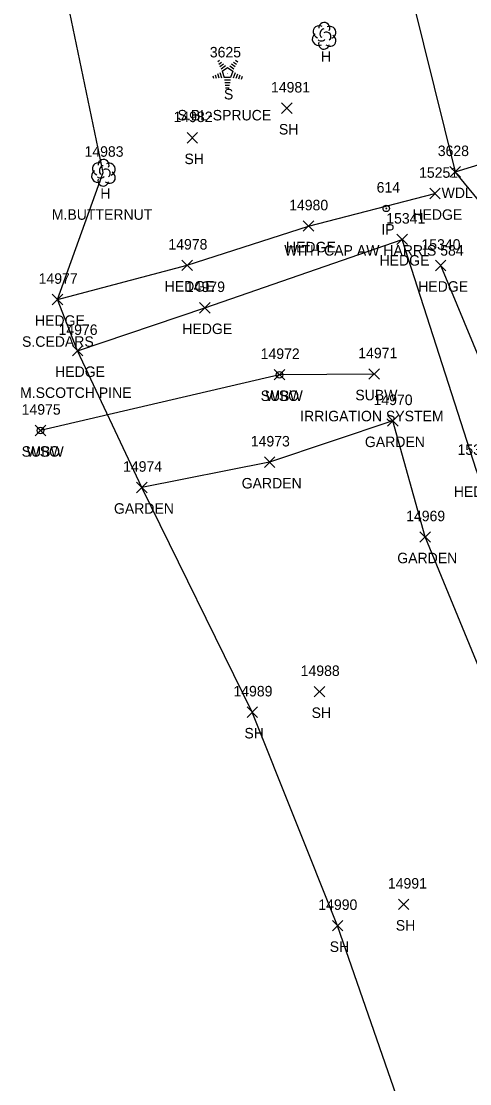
# Model space of a CAD drawing. Extents: x 1439173 to 1457902, y 641926 to 659889.
# Drawn here: x 1446075.3 to 1446160.8, y 653540 to 653742.4 of the extents above; entities that cross this region are included whole.
import ezdxf

# ---------------------------------------------------------------- set-up
doc = ezdxf.new("R2010")
doc.units = 0
for name, color, linetype in [('L_A', 7, 'Continuous'), ('L_C', 7, 'Continuous'), ('L_I', 7, 'Continuous'), ('L_TIC', 7, 'Continuous'), ('LAHR', 7, 'Continuous'), ('LAPB', 7, 'Continuous'), ('LAWA', 7, 'Continuous'), ('LELB', 7, 'Continuous'), ('LSOGP', 7, 'Continuous'), ('LTC', 7, 'Continuous'), ('LTD', 7, 'Continuous'), ('M_A', 7, 'Continuous'), ('M_C', 7, 'Continuous'), ('M_I', 7, 'Continuous'), ('MPIR', 7, 'Continuous'), ('U_A', 7, 'Continuous'), ('U_C', 7, 'Continuous'), ('U_I', 7, 'Continuous'), ('U_TIC', 7, 'Continuous'), ('UW', 7, 'Continuous'), ('UWV', 7, 'Continuous')]:
    doc.layers.add(name, color=color, linetype=linetype)

msp = doc.modelspace()

# ---------------------------------------------------------------- linework, layer by layer
at = {"layer": 'L_TIC'}
for points in [[(1446124.91, 653724.8), (1446126.91, 653726.8)], [(1446126.91, 653724.8), (1446124.91, 653726.8)], [(1446106.9, 653719.16), (1446108.9, 653721.16)], [(1446108.9, 653719.16), (1446106.9, 653721.16)], [(1446156.99, 653712.69), (1446158.99, 653714.69)], [(1446158.99, 653712.69), (1446156.99, 653714.69)], [(1446153.14, 653708.55), (1446155.14, 653710.55)], [(1446155.14, 653708.55), (1446153.14, 653710.55)], [(1446129.03, 653702.36), (1446131.03, 653704.36)], [(1446131.03, 653702.36), (1446129.03, 653704.36)], [(1446146.88, 653699.83), (1446148.88, 653701.83)], [(1446148.88, 653699.83), (1446146.88, 653701.83)], [(1446146.88, 653699.83), (1446148.88, 653701.83)], [(1446148.88, 653699.83), (1446146.88, 653701.83)], [(1446105.92, 653694.89), (1446107.92, 653696.89)], [(1446107.92, 653694.89), (1446105.92, 653696.89)], [(1446154.24, 653694.86), (1446156.24, 653696.86)], [(1446156.24, 653694.86), (1446154.24, 653696.86)], [(1446081.19, 653688.37), (1446083.19, 653690.37)], [(1446083.19, 653688.37), (1446081.19, 653690.37)], [(1446109.28, 653686.8), (1446111.28, 653688.8)], [(1446111.28, 653686.8), (1446109.28, 653688.8)], [(1446085.03, 653678.63), (1446087.03, 653680.63)], [(1446087.03, 653678.63), (1446085.03, 653680.63)], [(1446145.12, 653665.27), (1446147.12, 653667.27)], [(1446147.12, 653665.27), (1446145.12, 653667.27)], [(1446121.63, 653657.39), (1446123.63, 653659.39)], [(1446123.63, 653657.39), (1446121.63, 653659.39)], [(1446097.28, 653652.58), (1446099.28, 653654.58)], [(1446099.28, 653652.58), (1446097.28, 653654.58)], [(1446151.29, 653643.15), (1446153.29, 653645.15)], [(1446153.29, 653643.15), (1446151.29, 653645.15)], [(1446131.14, 653613.68), (1446133.14, 653615.68)], [(1446133.14, 653613.68), (1446131.14, 653615.68)], [(1446118.33, 653609.79), (1446120.33, 653611.79)], [(1446120.33, 653609.79), (1446118.33, 653611.79)], [(1446147.19, 653573.19), (1446149.19, 653575.19)], [(1446149.19, 653573.19), (1446147.19, 653575.19)], [(1446134.59, 653569.13), (1446136.59, 653571.13)], [(1446136.59, 653569.13), (1446134.59, 653571.13)]]:
    msp.add_lwpolyline(points, dxfattribs=at)
at = {"layer": 'LAHR'}
for points in [[(1446082.19, 653689.37), (1446106.92, 653695.89), (1446130.03, 653703.36), (1446154.14, 653709.55)], [(1446086.03, 653679.63), (1446110.28, 653687.8), (1446147.88, 653700.83)], [(1446374.8, 653087.22), (1446358.15, 653133.32), (1446340.29, 653180.64), (1446325.59, 653220.29), (1446310.02, 653265.93), (1446293.25, 653314.34), (1446272.73, 653363.63), (1446259.74, 653397.26), (1446243.92, 653438.57), (1446224.87, 653490.1), (1446208.08, 653538.07), (1446191.13, 653578.35), (1446174.4, 653624.69), (1446162.04, 653656.79), (1446147.88, 653700.83)], [(1446379.19, 653096.29), (1446364.29, 653137.28), (1446348.35, 653183.77), (1446333.8, 653222.88), (1446316.53, 653270.29), (1446299.79, 653316.81), (1446281.51, 653363.23), (1446266.34, 653401.75), (1446250.67, 653442.85), (1446231.86, 653494.12), (1446214.99, 653542.12), (1446198.12, 653582.18), (1446182.4, 653627.85), (1446169.11, 653662.52), (1446155.24, 653695.86)]]:
    msp.add_lwpolyline(points, dxfattribs=at)
at = {"layer": 'LAPB'}
msp.add_lwpolyline([(1446247.9, 653258.11), (1446234.25, 653293.21), (1446253.88, 653299.03), (1446274.88, 653309.07), (1446259.55, 653352.35), (1446245.18, 653395.59), (1446229.72, 653439.11), (1446213.55, 653482.29), (1446200.77, 653516.82), (1446185.24, 653559.35), (1446167.83, 653606.43), (1446152.29, 653644.15), (1446146.12, 653666.27), (1446122.63, 653658.39), (1446098.28, 653653.58)], dxfattribs=at)
at = {"layer": 'LAWA'}
msp.add_lwpolyline([(1446119.74, 653851.48), (1446116.49, 653823.98), (1446128.53, 653785.21), (1446143.87, 653770.58), (1446157.99, 653713.69), (1446175.19, 653718.99), (1446165.92, 653754.94), (1446153.93, 653787.57), (1446143.16, 653822.41), (1446134.51, 653840.82)], dxfattribs=at)
at = {"layer": 'LELB'}
msp.add_lwpolyline([(1446165.71, 653704.35), (1446157.99, 653713.69)], dxfattribs=at)
at = {"layer": 'LSOGP'}
msp.add_lwpolyline([(1446212.55, 653335.03), (1446197.65, 653380.48), (1446181.93, 653428.5), (1446166.62, 653476.3), (1446151.63, 653523.83), (1446135.59, 653570.12), (1446119.33, 653610.79), (1446098.28, 653653.58), (1446086.03, 653679.62), (1446082.19, 653689.36), (1446090.92, 653713.56), (1446083.28, 653750.16)], dxfattribs=at)
at = {"layer": 'LTC'}
for p, q in [((1446112.73, 653734.69), (1446113.09, 653734.94)), ((1446112.94, 653734.22), (1446113.47, 653734.6)), ((1446113.15, 653733.75), (1446113.86, 653734.27)), ((1446113.36, 653733.29), (1446114.24, 653733.93)), ((1446115.02, 653733.88), (1446115.83, 653733.29)), ((1446115.39, 653734.23), (1446116.07, 653733.74)), ((1446115.76, 653734.58), (1446116.31, 653734.18)), ((1446116.13, 653734.93), (1446116.55, 653734.62)), ((1446111.77, 653731.97), (1446111.92, 653731.5)), ((1446112.22, 653732.18), (1446112.43, 653731.53)), ((1446112.68, 653732.4), (1446112.95, 653731.56)), ((1446113.13, 653732.61), (1446113.46, 653731.6)), ((1446113.59, 653732.83), (1446114.6, 653733.57)), ((1446113.59, 653732.83), (1446113.97, 653731.64)), ((1446114.6, 653733.57), (1446115.59, 653732.84)), ((1446115.59, 653732.84), (1446115.2, 653731.64)), ((1446116.03, 653732.57), (1446115.69, 653731.53)), ((1446116.48, 653732.32), (1446116.19, 653731.44)), ((1446116.92, 653732.07), (1446116.68, 653731.34)), ((1446117.37, 653731.82), (1446117.18, 653731.25)), ((1446115.2, 653731.64), (1446113.97, 653731.64)), ((1446115.17, 653731.14), (1446114.02, 653731.14)), ((1446115.08, 653730.64), (1446114.09, 653730.64)), ((1446115, 653730.14), (1446114.17, 653730.14)), ((1446114.91, 653729.64), (1446114.24, 653729.64))]:
    msp.add_line(p, q, dxfattribs=at)
at = {"layer": 'LTD'}
for p, q in [((1446132.99, 653739.64), (1446132.99, 653739.64)), ((1446132.99, 653739.64), (1446132.99, 653739.64)), ((1446090.93, 653713.56), (1446090.93, 653713.56)), ((1446090.93, 653713.56), (1446090.93, 653713.56))]:
    msp.add_line(p, q, dxfattribs=at)
for centre in [(1446133.04, 653741.07), (1446090.97, 653715)]:
    msp.add_arc(centre, 1.05, 335.5272, 180.9563, dxfattribs=at)
for centre, major_axis, ratio, start_param, end_param in [((1446131.91, 653738.93), (0.58, -1.04), 0.959034, 3.141593, 6.283185), ((1446132.2, 653740.31), (1.21, -0.51), 0.895232, 1.570796, 4.712389), ((1446132.78, 653740.1), (-0.208, -0.792), 0.645439, 3.141593, 6.283185), ((1446133.49, 653739.47), (-0.5, 0.667), 0.989748, 3.141593, 6.283185), ((1446134.03, 653740.22), (-1.14, -0.48), 0.949671, 1.570796, 4.712389), ((1446132.99, 653738.14), (0.26, 1.06), 0.942809, 1.570796, 4.712389), ((1446132.53, 653738.89), (-0.625, -0.083), 0.423636, 0, 3.141593), ((1446133.99, 653738.81), (-1.09, 0.79), 0.841452, 1.570796, 4.712389), ((1446089.84, 653712.86), (0.58, -1.04), 0.959034, 3.141593, 6.283185), ((1446090.14, 653714.23), (1.21, -0.51), 0.895232, 1.570796, 4.712389), ((1446090.72, 653714.02), (-0.208, -0.792), 0.645439, 3.141593, 6.283185), ((1446091.43, 653713.4), (-0.5, 0.667), 0.989748, 3.141593, 6.283185), ((1446091.93, 653712.73), (-1.09, 0.79), 0.841452, 1.570796, 4.712389), ((1446091.97, 653714.15), (-1.14, -0.48), 0.949671, 1.570796, 4.712389), ((1446090.93, 653712.06), (0.26, 1.06), 0.942809, 1.570796, 4.712389), ((1446090.47, 653712.81), (-0.625, -0.083), 0.423636, 0, 3.141593)]:
    msp.add_ellipse(centre, major_axis=major_axis, ratio=ratio, start_param=start_param, end_param=end_param, dxfattribs=at)
at = {"layer": 'MPIR'}
for radius in [0.625, 0.0833]:
    msp.add_circle((1446144.87, 653706.73), radius, dxfattribs=at)
at = {"layer": 'U_TIC'}
for points in [[(1446123.51, 653674.05), (1446125.51, 653676.05)], [(1446125.51, 653674.05), (1446123.51, 653676.05)], [(1446141.56, 653674.18), (1446143.56, 653676.18)], [(1446143.56, 653674.18), (1446141.56, 653676.18)], [(1446077.95, 653663.44), (1446079.95, 653665.44)], [(1446079.95, 653663.44), (1446077.95, 653665.44)]]:
    msp.add_lwpolyline(points, dxfattribs=at)
at = {"layer": 'UW'}
msp.add_lwpolyline([(1446142.56, 653675.18), (1446124.51, 653675.05), (1446078.95, 653664.44)], dxfattribs=at)
at = {"layer": 'UWV'}
for centre, radius in [((1446124.51, 653675.05), 0.625), ((1446124.51, 653675.05), 0.0833), ((1446078.95, 653664.44), 0.625), ((1446078.95, 653664.44), 0.0833)]:
    msp.add_circle(centre, radius, dxfattribs=at)

# ---------------------------------------------------------------- texts
at = {"layer": 'L_A'}
for s, p in [('H', (1446132.42, 653734.64)), ('S', (1446113.92, 653727.48)), ('SH', (1446124.4, 653720.8)), ('SH', (1446106.39, 653715.16)), ('H', (1446090.36, 653708.56)), ('WDL', (1446155.41, 653708.69)), ('HEDGE', (1446149.84, 653704.55)), ('HEDGE', (1446125.73, 653698.36)), ('HEDGE', (1446143.58, 653695.83)), ('HEDGE', (1446143.58, 653695.83)), ('HEDGE', (1446102.62, 653690.89)), ('HEDGE', (1446150.95, 653690.86)), ('HEDGE', (1446077.89, 653684.37)), ('HEDGE', (1446105.98, 653682.8)), ('HEDGE', (1446081.74, 653674.63)), ('GARDEN', (1446140.79, 653661.27)), ('GARDEN', (1446117.3, 653653.39)), ('HEDGE', (1446157.74, 653651.79)), ('GARDEN', (1446092.95, 653648.58)), ('GARDEN', (1446146.96, 653639.15)), ('SH', (1446130.63, 653609.68)), ('SH', (1446117.82, 653605.79)), ('SH', (1446146.68, 653569.19)), ('SH', (1446134.08, 653565.13))]:
    msp.add_text(s, height=2, dxfattribs=at).set_placement(p)
at = {"layer": 'L_C'}
for s, p in [('S.BL-SPRUCE', (1446105.09, 653723.48)), ('M.BUTTERNUT', (1446081.11, 653704.56)), ('S.CEDARS', (1446075.43, 653680.37)), ('M.SCOTCH PINE', (1446075.06, 653670.63))]:
    msp.add_text(s, height=2, dxfattribs=at).set_placement(p)
at = {"layer": 'L_I'}
for s, p in [('3625', (1446111.23, 653735.48)), ('14981', (1446122.89, 653728.8)), ('14982', (1446104.31, 653723.16)), ('14983', (1446087.34, 653716.56)), ('3628', (1446154.68, 653716.69)), ('15251', (1446151.12, 653712.55)), ('14980', (1446126.35, 653706.36)), ('15341', (1446144.86, 653703.83)), ('15341', (1446144.86, 653703.83)), ('14978', (1446103.33, 653698.89)), ('15340', (1446151.57, 653698.86)), ('14977', (1446078.6, 653692.37)), ('14979', (1446106.68, 653690.8)), ('14976', (1446082.39, 653682.63)), ('14970', (1446142.44, 653669.27)), ('14973', (1446119.04, 653661.39)), ('15338', (1446158.45, 653659.79)), ('14974', (1446094.69, 653656.58)), ('14969', (1446148.65, 653647.15)), ('14988', (1446128.55, 653617.68)), ('14989', (1446115.73, 653613.79)), ('14991', (1446145.17, 653577.19)), ('14990', (1446131.91, 653573.13))]:
    msp.add_text(s, height=2, dxfattribs=at).set_placement(p)
at = {"layer": 'LTC'}
msp.add_text('.', height=1.04, rotation=270, dxfattribs=at).set_placement((1446114.48, 653732.58))
at = {"layer": 'M_A'}
msp.add_text('IP', height=2, dxfattribs=at).set_placement((1446143.92, 653701.73))
at = {"layer": 'M_C'}
msp.add_text('WITH CAP AW HARRIS 584', height=2, dxfattribs=at).set_placement((1446125.43, 653697.73))
at = {"layer": 'M_I'}
msp.add_text('614', height=2, dxfattribs=at).set_placement((1446143.03, 653709.73))
at = {"layer": 'U_A'}
for s, p in [('SUBW', (1446120.92, 653670.05)), ('WSO', (1446121.84, 653670.05)), ('SUBW', (1446138.97, 653670.18)), ('SUBW', (1446075.36, 653659.44)), ('WSO', (1446076.28, 653659.44))]:
    msp.add_text(s, height=2, dxfattribs=at).set_placement(p)
at = {"layer": 'U_C'}
msp.add_text('IRRIGATION SYSTEM', height=2, dxfattribs=at).set_placement((1446128.45, 653666.18))
at = {"layer": 'U_I'}
for s, p in [('14972', (1446120.92, 653678.05)), ('14972', (1446120.92, 653678.05)), ('14971', (1446139.53, 653678.18)), ('14975', (1446075.36, 653667.44)), ('14975', (1446075.36, 653667.44))]:
    msp.add_text(s, height=2, dxfattribs=at).set_placement(p)

doc.saveas('drawing.dxf')
